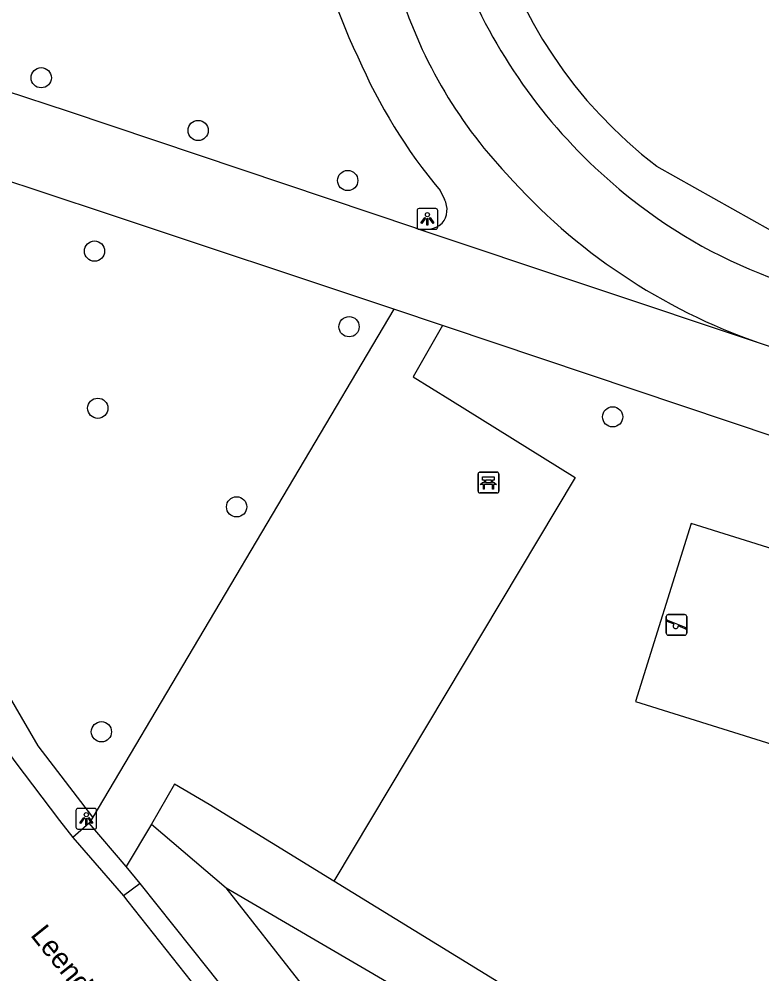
# Model space of a CAD drawing. Extents: x 157466 to 158888, y 383063 to 384677.
# Drawn here: x 158321.02 to 158356.9, y 384138.1 to 384184.22 of the extents above; entities that cross this region are included whole.
import ezdxf

# ---------------------------------------------------------------- set-up
doc = ezdxf.new("R2010")
doc.units = 0
for name, color, linetype in [('IMGEO_Bank', 7, 'Continuous'), ('IMGEO_Boom', 7, 'Continuous'), ('IMGEO_Fietspad_open', 7, 'Continuous'), ('IMGEO_Groenvoorziening', 7, 'Continuous'), ('IMGEO_Lichtpunt', 7, 'Continuous'), ('IMGEO_Openbare_ruimte_label', 7, 'Continuous'), ('IMGEO_Rijbaan_lokaal_open', 7, 'Continuous'), ('IMGEO_Speelvoorziening', 7, 'Continuous'), ('IMGEO_Voetpad_open', 7, 'Continuous')]:
    doc.layers.add(name, color=color, linetype=linetype)

msp = doc.modelspace()

# ---------------------------------------------------------------- linework, layer by layer
at = {"layer": 'IMGEO_Bank'}
for p, q in [((158343.263, 384162.337), (158344.104, 384162.337)), ((158344.104, 384162.337), (158343.263, 384162.337)), ((158343.188, 384161.412), (158343.188, 384162.253)), ((158343.188, 384162.253), (158343.188, 384161.412)), ((158343.497, 384161.843), (158343.497, 384161.949)), ((158343.541, 384161.949), (158343.541, 384161.843)), ((158343.829, 384161.955), (158343.547, 384161.955)), ((158343.547, 384161.837), (158343.829, 384161.837)), ((158343.835, 384161.843), (158343.835, 384161.949)), ((158343.879, 384161.949), (158343.879, 384161.843)), ((158344.188, 384162.262), (158344.188, 384161.421)), ((158344.188, 384161.421), (158344.188, 384162.262)), ((158343.885, 384161.735), (158343.492, 384161.735)), ((158344.113, 384161.337), (158343.272, 384161.337)), ((158343.272, 384161.337), (158344.113, 384161.337))]:
    msp.add_line(p, q, dxfattribs=at)
for points in [[(158343.435, 384161.735), (158343.293, 384161.735), (158343.405, 384161.837), (158343.491, 384161.837)], [(158343.491, 384161.955), (158343.405, 384161.955), (158343.405, 384162.116), (158343.968, 384162.116), (158343.968, 384161.955), (158343.885, 384161.955)], [(158343.885, 384161.837), (158343.968, 384161.837), (158344.08, 384161.735), (158343.941, 384161.735)], [(158343.485, 384161.728), (158343.485, 384161.521), (158343.442, 384161.521), (158343.442, 384161.728)], [(158343.935, 384161.728), (158343.935, 384161.521), (158343.891, 384161.521), (158343.891, 384161.728)]]:
    msp.add_lwpolyline(points, dxfattribs=at)
for centre, radius, start, end in [((158343.266, 384162.259), 0.0779, 92.4484, 184.2845), ((158343.266, 384162.259), 0.0779, 92.4484, 184.2845), ((158344.11, 384162.259), 0.0779, 2.4484, 94.2845), ((158344.11, 384162.259), 0.0779, 2.4484, 94.2845), ((158343.49, 384161.948), 0.00671, 2.8957, 87.1043), ((158343.49, 384161.844), 0.00671, 272.8957, 357.1043), ((158343.547, 384161.948), 0.00671, 92.8957, 177.1043), ((158343.547, 384161.844), 0.00671, 182.8957, 267.1043), ((158343.829, 384161.948), 0.00671, 2.8957, 87.1043), ((158343.829, 384161.844), 0.00671, 272.8957, 357.1043), ((158343.886, 384161.948), 0.00671, 92.8957, 177.1043), ((158343.886, 384161.844), 0.00671, 182.8957, 267.1043), ((158343.266, 384161.415), 0.0779, 182.4484, 274.2845), ((158343.266, 384161.415), 0.0779, 182.4484, 274.2845), ((158343.435, 384161.728), 0.00671, 2.8957, 87.1043), ((158343.492, 384161.728), 0.00671, 92.8957, 177.1043), ((158343.884, 384161.728), 0.00671, 2.8957, 87.1043), ((158343.941, 384161.728), 0.00671, 92.8957, 177.1043), ((158344.11, 384161.415), 0.0779, 272.4484, 4.2845), ((158344.11, 384161.415), 0.0779, 272.4484, 4.2845)]:
    msp.add_arc(centre, radius, start, end, dxfattribs=at)
at = {"layer": 'IMGEO_Boom'}
for centre in [(158322.089, 384181.388), (158329.667, 384178.841), (158336.89, 384176.423), (158324.662, 384173.015), (158336.956, 384169.363), (158324.819, 384165.424), (158349.688, 384165.009), (158331.527, 384160.662), (158324.995, 384149.798)]:
    msp.add_circle(centre, 0.489, dxfattribs=at)
at = {"layer": 'IMGEO_Fietspad_open'}
for points in [[(158317.282, 384181.77), (158323.383, 384179.768), (158340.123, 384174.156)], [(158339.111, 384170.204), (158325.194, 384174.842), (158314.299, 384178.456), (158314.026, 384178.786)], [(158341.354, 384175.941), (158341.572, 384175.515)], [(158340.123, 384174.156), (158340.228, 384174.11), (158356.759, 384168.581)], [(158341.476, 384169.416), (158339.111, 384170.204)], [(158385.131, 384154.783), (158382.526, 384155.648), (158341.706, 384169.339), (158341.476, 384169.416)], [(158356.759, 384168.581), (158366.712, 384165.217), (158376.087, 384162.249), (158397.06, 384155.103), (158411.105, 384150.313)]]:
    msp.add_lwpolyline(points, dxfattribs=at)
for centre, radius, start, end in [((158360.593, 384193.639), 25.793, 187.4423, 205.8471), ((158361.11, 384192.327), 22.729, 196.519, 223.2989), ((158361.554, 384192.827), 26.328, 203.3455, 219.8942), ((158366.283, 384196.001), 29.027, 221.5745, 250.846), ((158340.598, 384175.025), 1.09, 322.2605, 26.6812), ((158340.627, 384175.345), 1.291, 247.0192, 310.1638)]:
    msp.add_arc(centre, radius, start, end, dxfattribs=at)
at = {"layer": 'IMGEO_Groenvoorziening'}
for points in [[(158551.528, 384045.626), (158538.859, 384058.021), (158533.027, 384063.389), (158529.268, 384066.645), (158522.395, 384072.228), (158511.515, 384080.453), (158494.218, 384093.204), (158455.356, 384121.801), (158428.22, 384141.7), (158422.88, 384145.74), (158424.687, 384148.49), (158423.136, 384149.491), (158418.748, 384152.605), (158413.731, 384155.141), (158389.592, 384163.137), (158358.24, 384173.5), (158351.823, 384177.109)], [(158353.483, 384159.852), (158350.795, 384151.262), (158376.618, 384143.183), (158379.305, 384151.772), (158353.483, 384159.852)], [(158327.407, 384145.337), (158331.019, 384142.258)], [(158346.305, 384128.208), (158348.986, 384130.97), (158349.62, 384132.698), (158347.153, 384135.862), (158336.218, 384142.591)], [(158331.019, 384142.258), (158346.698, 384133.1), (158346.512, 384132.728), (158344.295, 384130.445)], [(158344.295, 384130.445), (158342.079, 384128.161), (158331.019, 384142.258)]]:
    msp.add_lwpolyline(points, dxfattribs=at)
msp.add_arc((158365.485, 384194.953), 22.473, 158.1517, 232.5605, dxfattribs=at)
at = {"layer": 'IMGEO_Lichtpunt'}
for p, q in [((158340.242, 384174.975), (158340.242, 384174.168)), ((158340.242, 384174.975), (158340.242, 384174.168)), ((158341.144, 384175.07), (158340.336, 384175.07)), ((158341.144, 384175.07), (158340.336, 384175.07)), ((158341.238, 384174.168), (158341.238, 384174.975)), ((158341.238, 384174.168), (158341.238, 384174.975)), ((158340.336, 384174.074), (158341.144, 384174.074)), ((158340.336, 384174.074), (158341.144, 384174.074)), ((158323.767, 384145.999), (158323.767, 384145.192)), ((158323.767, 384145.999), (158323.767, 384145.192)), ((158324.669, 384146.094), (158323.861, 384146.094)), ((158324.669, 384146.094), (158323.861, 384146.094)), ((158324.763, 384145.192), (158324.763, 384145.999)), ((158324.763, 384145.192), (158324.763, 384145.999)), ((158323.861, 384145.098), (158324.669, 384145.098)), ((158323.861, 384145.098), (158324.669, 384145.098))]:
    msp.add_line(p, q, dxfattribs=at)
for points in [[(158340.616, 384174.639), (158340.655, 384174.611), (158340.467, 384174.349), (158340.429, 384174.376), (158340.616, 384174.639)], [(158340.718, 384174.591), (158340.765, 384174.591), (158340.765, 384174.269), (158340.718, 384174.269), (158340.718, 384174.591)], [(158340.828, 384174.611), (158340.866, 384174.638), (158341.053, 384174.376), (158341.014, 384174.348), (158340.828, 384174.611)], [(158324.141, 384145.663), (158324.18, 384145.635), (158323.992, 384145.373), (158323.954, 384145.4), (158324.141, 384145.663)], [(158324.243, 384145.615), (158324.29, 384145.615), (158324.29, 384145.293), (158324.243, 384145.293), (158324.243, 384145.615)], [(158324.353, 384145.635), (158324.391, 384145.662), (158324.578, 384145.4), (158324.539, 384145.372), (158324.353, 384145.635)]]:
    msp.add_lwpolyline(points, dxfattribs=at)
for centre in [(158340.741, 384174.773), (158324.266, 384145.797)]:
    msp.add_circle(centre, 0.0994, dxfattribs=at)
for centre, start, end in [((158340.336, 384174.975), 90, 180), ((158340.336, 384174.975), 90, 180), ((158341.144, 384174.975), 0, 90), ((158341.144, 384174.975), 0, 90), ((158340.336, 384174.168), 180, 270), ((158340.336, 384174.168), 180, 270), ((158341.144, 384174.168), 270, 0), ((158341.144, 384174.168), 270, 360), ((158323.861, 384145.999), 90, 180), ((158323.861, 384145.999), 90, 180), ((158324.669, 384145.999), 0, 90), ((158324.669, 384145.999), 0, 90), ((158323.861, 384145.192), 180, 270), ((158323.861, 384145.192), 180, 270), ((158324.669, 384145.192), 270, 0), ((158324.669, 384145.192), 270, 360)]:
    msp.add_arc(centre, 0.0946, start, end, dxfattribs=at)
at = {"layer": 'IMGEO_Rijbaan_lokaal_open'}
for points in [[(158315.561, 384156.215), (158318.493, 384151.593), (158320.813, 384148.362), (158322.968, 384145.511), (158323.615, 384144.698)], [(158323.615, 384144.698), (158326.055, 384141.871)], [(158326.055, 384141.871), (158326.276, 384141.595), (158329.324, 384137.741), (158341.233, 384122.596), (158356.081, 384103.96), (158356.736, 384103.172)]]:
    msp.add_lwpolyline(points, dxfattribs=at)
at = {"layer": 'IMGEO_Speelvoorziening'}
for p, q in [((158352.273, 384154.561), (158352.273, 384155.361)), ((158352.273, 384155.361), (158352.273, 384154.561)), ((158352.373, 384155.461), (158353.163, 384155.461)), ((158353.163, 384155.461), (158352.373, 384155.461)), ((158353.263, 384155.361), (158353.263, 384154.561)), ((158353.263, 384154.561), (158353.263, 384155.361)), ((158352.656, 384154.989), (158352.317, 384155.126)), ((158352.342, 384155.186), (158353.218, 384154.833)), ((158353.194, 384154.773), (158352.854, 384154.91)), ((158353.163, 384154.461), (158352.373, 384154.461)), ((158352.373, 384154.461), (158353.163, 384154.461))]:
    msp.add_line(p, q, dxfattribs=at)
for centre, radius, start, end in [((158352.373, 384155.361), 0.1, 90, 180), ((158352.373, 384155.361), 0.1, 90, 180), ((158353.163, 384155.361), 0.1, 0, 90), ((158353.163, 384155.361), 0.1, 360, 90), ((158352.33, 384155.156), 0.0327, 68.078, 248.078), ((158352.735, 384154.899), 0.12, 130.9928, 5.1632), ((158352.373, 384154.561), 0.1, 180, 270), ((158352.373, 384154.561), 0.1, 180, 270), ((158353.163, 384154.561), 0.1, 270, 0), ((158353.163, 384154.561), 0.1, 270, 0), ((158353.206, 384154.803), 0.0327, 248.078, 68.078)]:
    msp.add_arc(centre, radius, start, end, dxfattribs=at)
at = {"layer": 'IMGEO_Voetpad_open'}
for points in [[(158339.111, 384170.204), (158324.573, 384145.674)], [(158341.476, 384169.416), (158340.05, 384166.945), (158341.828, 384165.842), (158347.88, 384162.085), (158336.218, 384142.591)], [(158324.573, 384145.674), (158321.94, 384149.118), (158320.026, 384152.395), (158317.277, 384157.062)], [(158336.218, 384142.591), (158330.197, 384146.282), (158328.527, 384147.264), (158327.407, 384145.337)], [(158324.573, 384145.674), (158324.397, 384145.378)], [(158324.397, 384145.378), (158323.615, 384144.698)], [(158326.198, 384143.293), (158324.397, 384145.378)], [(158327.407, 384145.337), (158326.198, 384143.293)], [(158326.862, 384142.478), (158326.198, 384143.293)], [(158326.862, 384142.478), (158326.055, 384141.871)], [(158341.839, 384123.606), (158330.149, 384138.348), (158326.862, 384142.478)]]:
    msp.add_lwpolyline(points, dxfattribs=at)
for centre, radius, start, end in [((158366.926, 384196.276), 26.402, 205.1214, 231.8016), ((158365.97, 384194.909), 24.738, 231.5831, 250.5521)]:
    msp.add_arc(centre, radius, start, end, dxfattribs=at)

# ---------------------------------------------------------------- texts
at = {"layer": 'IMGEO_Openbare_ruimte_label'}
msp.add_text('Leendert Donkerstraat', height=1, rotation=308.7493, dxfattribs=at).set_placement((158321.531, 384139.967))

doc.saveas('drawing.dxf')
